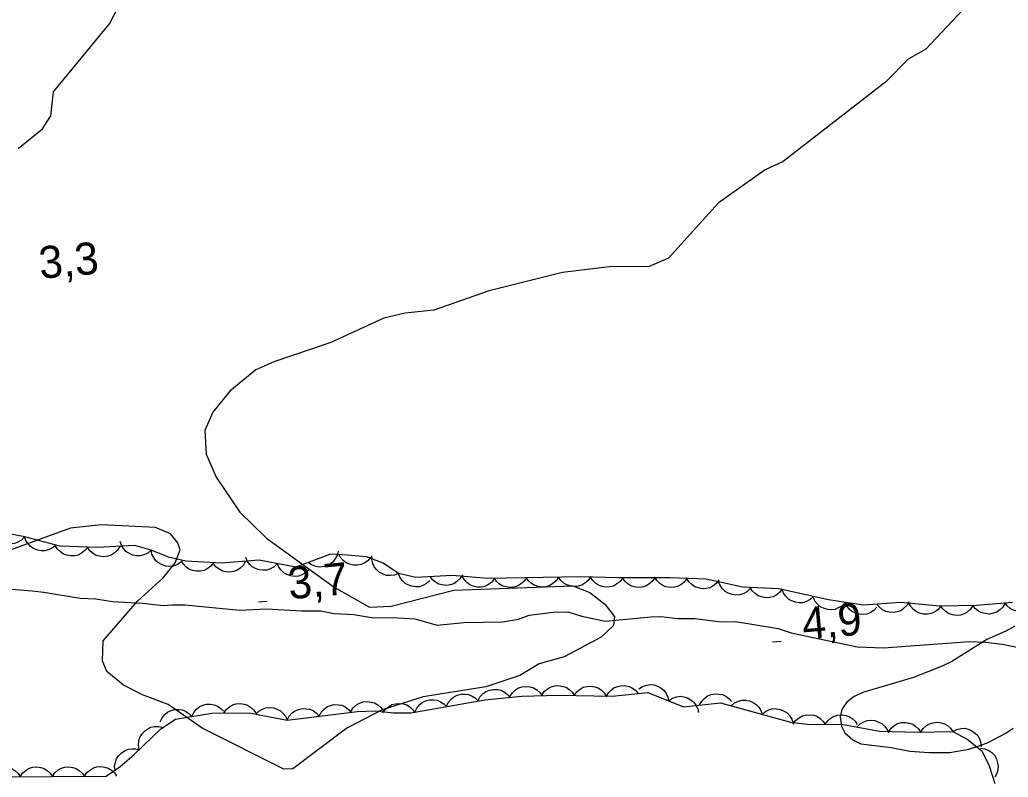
# Model space of a CAD drawing. Extents: x 336540 to 340074, y 5572036 to 5573747.
# Drawn here: x 337364.7 to 337457, y 5572616.7 to 5572687.6 of the extents above; entities that cross this region are included whole.
import ezdxf

# ---------------------------------------------------------------- set-up
doc = ezdxf.new("R2010")
doc.units = 0
for name, color, linetype in [('Niveau 2', 7, 'Continuous'), ('Niveau 22', 7, 'Continuous'), ('Niveau 3', 7, 'Continuous'), ('Niveau 44', 7, 'Continuous')]:
    doc.layers.add(name, color=color, linetype=linetype)

msp = doc.modelspace()

# ---------------------------------------------------------------- linework, layer by layer
at = {"layer": 'Niveau 2'}
for points in [[(337453.84, 5572689.63), (337449.35, 5572684.82), (337447.7, 5572683.89), (337445.6, 5572681.76), (337436.02, 5572674.3), (337434.35, 5572673.53), (337429.94, 5572670.42), (337425.31, 5572665.28), (337423.49, 5572664.5), (337419.75, 5572664.47), (337415.4, 5572663.93), (337408.55, 5572662.21), (337403.38, 5572660.42), (337400.69, 5572660.12), (337398.69, 5572659.67), (337393.74, 5572657.37), (337388.41, 5572655.59), (337386.75, 5572654.82), (337384.32, 5572652.82), (337382.72, 5572650.87), (337381.97, 5572649.14), (337382.09, 5572646.94), (337383.03, 5572644.78), (337385.25, 5572641.51), (337387.74, 5572639.09), (337394.07, 5572634.49), (337397.38, 5572632.63), (337399.39, 5572632.73), (337405.24, 5572634.22), (337416.38, 5572634.63), (337417.94, 5572634.02), (337419.37, 5572632.92), (337420.27, 5572631.77), (337420.15, 5572630.93), (337419.02, 5572629.84), (337415.54, 5572627.98), (337413.21, 5572627.34), (337411.4, 5572626.24), (337408.25, 5572625.2), (337402.39, 5572624.25), (337398.55, 5572623.02), (337395.25, 5572621.33), (337390.19, 5572617.51), (337389.35, 5572617.47), (337381.72, 5572621.31), (337378.56, 5572623.52), (337376.14, 5572624.43), (337374.39, 5572625.34), (337372.81, 5572626.63), (337372.43, 5572627.61), (337372.49, 5572629.48), (337375.69, 5572633.21), (337378.1, 5572635.38), (337379.22, 5572636.78), (337379.68, 5572637.99), (337379.47, 5572638.66), (337378.76, 5572639.48), (337377.36, 5572640.08), (337372.28, 5572640.33), (337369.41, 5572640.01), (337362.28, 5572637.44)], [(337364.55, 5572675.53), (337366.82, 5572677.36), (337367.6, 5572678.58), (337367.83, 5572680.82), (337373.07, 5572687.19), (337374.15, 5572689.28)], [(337457.67, 5572630.85), (337456.84, 5572630.38), (337455.05, 5572629.6), (337451.77, 5572627.55), (337450.88, 5572627.13), (337448.2, 5572626.06), (337443.55, 5572624.7), (337442.66, 5572624.29), (337441.94, 5572623.71), (337441.5, 5572623.07), (337441.35, 5572622.39), (337441.48, 5572621.5), (337441.78, 5572620.88), (337442.53, 5572620.22), (337443.27, 5572619.85), (337446.1, 5572619.52), (337447.86, 5572619.17), (337449.66, 5572619.04), (337451.58, 5572619.03), (337453.38, 5572619.36), (337454.33, 5572619.66), (337455.17, 5572619.97), (337456.84, 5572620.85), (337457.5, 5572621.32)]]:
    msp.add_lwpolyline(points, dxfattribs=at)
at = {"layer": 'Niveau 22'}
msp.add_lwpolyline([(337363.1, 5572634.38), (337365.85, 5572634.17), (337366.94, 5572634.05), (337370.32, 5572633.47), (337371.78, 5572633.42), (337373.34, 5572633.17), (337376.14, 5572633), (337378.13, 5572632.79), (337378.92, 5572632.86), (337380.11, 5572632.84), (337385.25, 5572632.36), (337387.75, 5572632.49), (337391.02, 5572632.3), (337392.83, 5572632.29), (337394.07, 5572632.04), (337395.91, 5572631.95), (337397.73, 5572631.63), (337399.56, 5572631.66), (337401.6, 5572631.54), (337403.7, 5572630.96), (337406.18, 5572631.19), (337409.78, 5572631.25), (337411.28, 5572631.52), (337412.29, 5572631.88), (337414.52, 5572632.17), (337415.9, 5572632.21), (337417.21, 5572631.79), (337419.39, 5572631.34), (337423.68, 5572631.74), (337424.58, 5572631.76), (337426.17, 5572631.57), (337427.76, 5572631.57), (337430.22, 5572631.25), (337431.56, 5572631.28), (337435.56, 5572630.65), (337436.78, 5572630.24), (337442.93, 5572628.93), (337445.38, 5572628.84), (337453.42, 5572629.41), (337454.95, 5572629.37), (337456.48, 5572629.16), (337458.99, 5572628.68)], dxfattribs=at)
at = {"layer": 'Niveau 3'}
for p, q in [((337387, 5572633.14), (337387.81, 5572633.21)), ((337435.03, 5572629.38), (337435.83, 5572629.45))]:
    msp.add_line(p, q, dxfattribs=at)
at = {"layer": 'Niveau 44'}
for points in [[(337365.14, 5572639.21), (337364.85, 5572638.91), (337364.49, 5572638.72), (337364.18, 5572638.6), (337363.83, 5572638.57), (337363.47, 5572638.61), (337363.11, 5572638.74), (337362.81, 5572638.88), (337362.56, 5572639.12), (337362.34, 5572639.42), (337362.19, 5572639.75)], [(337371.93, 5572638.22), (337368.42, 5572638.35), (337365.16, 5572639.21), (337363.51, 5572639.51)], [(337368.04, 5572638.45), (337367.73, 5572638.17), (337367.36, 5572638.01), (337367.04, 5572637.91), (337366.69, 5572637.91), (337366.33, 5572637.98), (337365.98, 5572638.13), (337365.69, 5572638.3), (337365.46, 5572638.56), (337365.26, 5572638.88), (337365.14, 5572639.21)], [(337371.03, 5572638.25), (337370.78, 5572637.92), (337370.46, 5572637.67), (337370.17, 5572637.51), (337369.82, 5572637.43), (337369.46, 5572637.42), (337369.08, 5572637.49), (337368.77, 5572637.59), (337368.48, 5572637.8), (337368.22, 5572638.06), (337368.03, 5572638.36)], [(337374.02, 5572638.32), (337373.81, 5572637.96), (337373.5, 5572637.69), (337373.23, 5572637.51), (337372.9, 5572637.4), (337372.53, 5572637.35), (337372.15, 5572637.4), (337371.83, 5572637.47), (337371.53, 5572637.65), (337371.24, 5572637.89), (337371.03, 5572638.18)], [(337457.45, 5572633.08), (337454.09, 5572632.79), (337450.64, 5572632.74), (337446.99, 5572633.08), (337443.52, 5572632.81), (337440.24, 5572633.31), (337435.62, 5572634.36), (337432.26, 5572634.51), (337428.83, 5572635.24), (337425.46, 5572635.37), (337420.57, 5572635.37), (337417.06, 5572635.47), (337408.41, 5572635.33), (337405.1, 5572635.6), (337401.7, 5572635.42), (337400.09, 5572635.78), (337398.63, 5572636.75), (337397.07, 5572637.34), (337395.32, 5572637.51), (337393.71, 5572637.59), (337390.47, 5572636.37), (337387.05, 5572637.04), (337383.55, 5572636.75), (337380.2, 5572636.94), (337378.59, 5572637.3), (337376.97, 5572637.95), (337375.43, 5572638.39), (337371.93, 5572638.22)], [(337376.96, 5572637.95), (337376.64, 5572637.68), (337376.27, 5572637.52), (337375.95, 5572637.44), (337375.6, 5572637.44), (337375.24, 5572637.51), (337374.89, 5572637.68), (337374.61, 5572637.85), (337374.38, 5572638.12), (337374.19, 5572638.43), (337374.08, 5572638.78)], [(337379.75, 5572636.84), (337379.4, 5572636.6), (337379.01, 5572636.48), (337378.69, 5572636.43), (337378.34, 5572636.47), (337377.98, 5572636.58), (337377.66, 5572636.78), (337377.4, 5572636.98), (337377.2, 5572637.27), (337377.04, 5572637.6), (337376.96, 5572637.95)], [(337388.75, 5572636.71), (337388.45, 5572636.41), (337388.09, 5572636.22), (337387.78, 5572636.11), (337387.43, 5572636.09), (337387.06, 5572636.12), (337386.7, 5572636.26), (337386.41, 5572636.41), (337386.16, 5572636.65), (337385.94, 5572636.95), (337385.8, 5572637.28)], [(337394.44, 5572637.87), (337394.34, 5572637.46), (337394.14, 5572637.11), (337393.94, 5572636.85), (337393.65, 5572636.64), (337393.32, 5572636.48), (337392.94, 5572636.41), (337392.62, 5572636.38), (337392.27, 5572636.46), (337391.93, 5572636.6), (337391.63, 5572636.81)], [(337397.48, 5572637.3), (337397.21, 5572636.98), (337396.87, 5572636.75), (337396.58, 5572636.61), (337396.23, 5572636.55), (337395.86, 5572636.56), (337395.49, 5572636.66), (337395.19, 5572636.78), (337394.91, 5572637), (337394.67, 5572637.27), (337394.49, 5572637.59)], [(337400.08, 5572635.79), (337399.7, 5572635.63), (337399.29, 5572635.59), (337398.96, 5572635.6), (337398.63, 5572635.71), (337398.3, 5572635.89), (337398.02, 5572636.15), (337397.81, 5572636.4), (337397.67, 5572636.72), (337397.59, 5572637.09), (337397.58, 5572637.45)], [(337382.79, 5572636.79), (337382.54, 5572636.46), (337382.21, 5572636.22), (337381.92, 5572636.07), (337381.57, 5572636), (337381.2, 5572635.99), (337380.83, 5572636.07), (337380.52, 5572636.18), (337380.24, 5572636.39), (337379.98, 5572636.65), (337379.8, 5572636.96)], [(337385.78, 5572636.94), (337385.58, 5572636.57), (337385.28, 5572636.29), (337385.02, 5572636.09), (337384.69, 5572635.98), (337384.32, 5572635.91), (337383.94, 5572635.95), (337383.62, 5572636.01), (337383.31, 5572636.18), (337383.02, 5572636.41), (337382.79, 5572636.69)], [(337391.69, 5572636.13), (337391.39, 5572635.84), (337391.04, 5572635.65), (337390.73, 5572635.53), (337390.37, 5572635.51), (337390.01, 5572635.55), (337389.65, 5572635.68), (337389.36, 5572635.83), (337389.11, 5572636.08), (337388.89, 5572636.38), (337388.75, 5572636.71)], [(337403.01, 5572635.13), (337402.7, 5572634.84), (337402.34, 5572634.66), (337402.03, 5572634.55), (337401.68, 5572634.54), (337401.31, 5572634.59), (337400.96, 5572634.73), (337400.67, 5572634.89), (337400.42, 5572635.14), (337400.21, 5572635.45), (337400.08, 5572635.78)], [(337406.04, 5572635.65), (337405.82, 5572635.29), (337405.52, 5572635.02), (337405.25, 5572634.83), (337404.91, 5572634.72), (337404.54, 5572634.67), (337404.16, 5572634.72), (337403.85, 5572634.79), (337403.54, 5572634.97), (337403.26, 5572635.2), (337403.04, 5572635.49)], [(337409.02, 5572635.28), (337408.76, 5572634.95), (337408.43, 5572634.72), (337408.13, 5572634.58), (337407.79, 5572634.51), (337407.42, 5572634.51), (337407.04, 5572634.61), (337406.74, 5572634.72), (337406.46, 5572634.94), (337406.21, 5572635.21), (337406.03, 5572635.52)], [(337412.02, 5572635.39), (337411.8, 5572635.04), (337411.48, 5572634.78), (337411.21, 5572634.6), (337410.87, 5572634.51), (337410.5, 5572634.47), (337410.12, 5572634.53), (337409.81, 5572634.61), (337409.51, 5572634.8), (337409.23, 5572635.05), (337409.03, 5572635.34)], [(337415.02, 5572635.44), (337414.8, 5572635.09), (337414.48, 5572634.83), (337414.21, 5572634.65), (337413.87, 5572634.55), (337413.5, 5572634.52), (337413.12, 5572634.57), (337412.8, 5572634.66), (337412.51, 5572634.85), (337412.23, 5572635.09), (337412.02, 5572635.39)], [(337418.02, 5572635.49), (337417.8, 5572635.14), (337417.48, 5572634.87), (337417.2, 5572634.7), (337416.87, 5572634.6), (337416.5, 5572634.56), (337416.12, 5572634.62), (337415.8, 5572634.71), (337415.51, 5572634.89), (337415.23, 5572635.14), (337415.02, 5572635.44)], [(337421.02, 5572635.36), (337420.78, 5572635.02), (337420.46, 5572634.77), (337420.17, 5572634.61), (337419.83, 5572634.53), (337419.46, 5572634.51), (337419.08, 5572634.58), (337418.77, 5572634.68), (337418.48, 5572634.88), (337418.22, 5572635.14), (337418.02, 5572635.44)], [(337427.02, 5572635.31), (337426.77, 5572634.97), (337426.45, 5572634.73), (337426.16, 5572634.57), (337425.82, 5572634.49), (337425.45, 5572634.47), (337425.07, 5572634.55), (337424.76, 5572634.65), (337424.48, 5572634.86), (337424.21, 5572635.12), (337424.02, 5572635.43)], [(337424.02, 5572635.37), (337423.79, 5572635.02), (337423.47, 5572634.77), (337423.19, 5572634.6), (337422.85, 5572634.51), (337422.48, 5572634.47), (337422.1, 5572634.54), (337421.79, 5572634.63), (337421.5, 5572634.82), (337421.22, 5572635.07), (337421.02, 5572635.37)], [(337430.02, 5572635.19), (337429.77, 5572634.86), (337429.45, 5572634.61), (337429.16, 5572634.45), (337428.82, 5572634.38), (337428.45, 5572634.36), (337428.07, 5572634.44), (337427.76, 5572634.54), (337427.47, 5572634.74), (337427.21, 5572635), (337427.02, 5572635.31)], [(337432.93, 5572634.37), (337432.63, 5572634.08), (337432.27, 5572633.89), (337431.95, 5572633.78), (337431.6, 5572633.77), (337431.24, 5572633.81), (337430.88, 5572633.95), (337430.59, 5572634.1), (337430.34, 5572634.36), (337430.13, 5572634.66), (337429.99, 5572634.99)], [(337435.94, 5572634.35), (337435.69, 5572634.01), (337435.36, 5572633.77), (337435.07, 5572633.61), (337434.73, 5572633.53), (337434.36, 5572633.52), (337433.99, 5572633.6), (337433.68, 5572633.7), (337433.39, 5572633.91), (337433.13, 5572634.17), (337432.94, 5572634.48)], [(337438.86, 5572633.62), (337438.55, 5572633.34), (337438.19, 5572633.16), (337437.87, 5572633.05), (337437.52, 5572633.04), (337437.16, 5572633.09), (337436.8, 5572633.24), (337436.52, 5572633.39), (337436.27, 5572633.65), (337436.06, 5572633.95), (337435.93, 5572634.29)], [(337441.8, 5572633.07), (337441.52, 5572632.76), (337441.17, 5572632.56), (337440.87, 5572632.43), (337440.52, 5572632.39), (337440.15, 5572632.42), (337439.78, 5572632.54), (337439.49, 5572632.67), (337439.22, 5572632.91), (337438.99, 5572633.2), (337438.84, 5572633.52)], [(337444.77, 5572632.62), (337444.49, 5572632.31), (337444.14, 5572632.11), (337443.83, 5572631.98), (337443.48, 5572631.94), (337443.11, 5572631.97), (337442.75, 5572632.09), (337442.45, 5572632.22), (337442.19, 5572632.46), (337441.96, 5572632.75), (337441.8, 5572633.07)], [(337447.77, 5572633.14), (337447.57, 5572632.78), (337447.27, 5572632.5), (337447, 5572632.3), (337446.67, 5572632.19), (337446.31, 5572632.13), (337445.92, 5572632.16), (337445.6, 5572632.23), (337445.3, 5572632.4), (337445.01, 5572632.63), (337444.78, 5572632.91)], [(337450.76, 5572632.73), (337450.49, 5572632.41), (337450.15, 5572632.18), (337449.86, 5572632.04), (337449.51, 5572631.98), (337449.14, 5572631.98), (337448.77, 5572632.08), (337448.47, 5572632.2), (337448.19, 5572632.42), (337447.94, 5572632.69), (337447.77, 5572633.01)], [(337453.76, 5572632.79), (337453.53, 5572632.44), (337453.22, 5572632.18), (337452.94, 5572632), (337452.6, 5572631.9), (337452.23, 5572631.87), (337451.85, 5572631.93), (337451.54, 5572632.01), (337451.24, 5572632.2), (337450.96, 5572632.45), (337450.76, 5572632.74)], [(337456.75, 5572633.02), (337456.54, 5572632.65), (337456.25, 5572632.37), (337455.99, 5572632.18), (337455.65, 5572632.06), (337455.29, 5572631.99), (337454.91, 5572632.03), (337454.59, 5572632.09), (337454.28, 5572632.25), (337453.99, 5572632.48), (337453.76, 5572632.76)], [(337459.74, 5572633.17), (337459.52, 5572632.82), (337459.22, 5572632.55), (337458.94, 5572632.37), (337458.61, 5572632.26), (337458.24, 5572632.22), (337457.86, 5572632.26), (337457.54, 5572632.34), (337457.24, 5572632.52), (337456.96, 5572632.76), (337456.75, 5572633.05)], [(337410.49, 5572624.28), (337410.72, 5572624.63), (337411.02, 5572624.9), (337411.3, 5572625.08), (337411.64, 5572625.18), (337412.01, 5572625.22), (337412.38, 5572625.17), (337412.7, 5572625.09), (337413, 5572624.9), (337413.28, 5572624.66), (337413.49, 5572624.37)], [(337413.49, 5572624.44), (337413.73, 5572624.78), (337414.05, 5572625.03), (337414.34, 5572625.2), (337414.68, 5572625.28), (337415.05, 5572625.3), (337415.42, 5572625.23), (337415.74, 5572625.14), (337416.03, 5572624.94), (337416.29, 5572624.68), (337416.49, 5572624.38)], [(337416.49, 5572624.38), (337416.73, 5572624.72), (337417.05, 5572624.97), (337417.34, 5572625.14), (337417.68, 5572625.22), (337418.05, 5572625.25), (337418.42, 5572625.17), (337418.74, 5572625.08), (337419.03, 5572624.88), (337419.29, 5572624.62), (337419.49, 5572624.32)], [(337419.49, 5572624.25), (337419.69, 5572624.62), (337419.98, 5572624.91), (337420.24, 5572625.11), (337420.57, 5572625.23), (337420.93, 5572625.3), (337421.31, 5572625.28), (337421.63, 5572625.23), (337421.95, 5572625.06), (337422.24, 5572624.84), (337422.48, 5572624.57)], [(337422.53, 5572624.99), (337422.88, 5572625.22), (337423.27, 5572625.34), (337423.59, 5572625.4), (337423.94, 5572625.36), (337424.29, 5572625.25), (337424.62, 5572625.05), (337424.88, 5572624.86), (337425.08, 5572624.57), (337425.24, 5572624.23), (337425.32, 5572623.88)], [(337362.52, 5572616.78), (337372.76, 5572616.83), (337374.06, 5572617.72), (337375.38, 5572618.86), (337377.86, 5572621.27), (337379.23, 5572622.16), (337382.62, 5572622.72), (337386.11, 5572622.74), (337389.66, 5572622.07), (337396.25, 5572622.89), (337397.88, 5572622.94), (337399.62, 5572622.75), (337401.22, 5572622.74), (337408.13, 5572623.97), (337411.59, 5572624.31), (337414.98, 5572624.41), (337420.04, 5572624.31), (337423.36, 5572624.66), (337426.72, 5572623.33), (337430.16, 5572623.69), (337436.71, 5572621.89), (337438.25, 5572621.69), (337441.63, 5572621.67), (337445.05, 5572621.03), (337448.55, 5572620.93), (337451.88, 5572621.02), (337453.22, 5572620.3), (337454.58, 5572619.2), (337455.27, 5572617.81), (337455.79, 5572616.13)], [(337404.56, 5572623.34), (337404.73, 5572623.72), (337405, 5572624.02), (337405.25, 5572624.24), (337405.57, 5572624.39), (337405.92, 5572624.49), (337406.31, 5572624.49), (337406.63, 5572624.46), (337406.95, 5572624.32), (337407.27, 5572624.12), (337407.52, 5572623.86)], [(337407.51, 5572623.91), (337407.71, 5572624.28), (337408, 5572624.56), (337408.26, 5572624.76), (337408.59, 5572624.88), (337408.96, 5572624.95), (337409.34, 5572624.92), (337409.66, 5572624.87), (337409.97, 5572624.7), (337410.27, 5572624.48), (337410.5, 5572624.2)], [(337425.32, 5572623.88), (337425.67, 5572624.12), (337426.06, 5572624.24), (337426.38, 5572624.3), (337426.73, 5572624.26), (337427.08, 5572624.15), (337427.41, 5572623.95), (337427.67, 5572623.75), (337427.87, 5572623.46), (337428.03, 5572623.13), (337428.11, 5572622.78)], [(337428.21, 5572623.49), (337428.41, 5572623.85), (337428.69, 5572624.14), (337428.96, 5572624.34), (337429.28, 5572624.47), (337429.65, 5572624.54), (337430.03, 5572624.51), (337430.35, 5572624.46), (337430.66, 5572624.3), (337430.96, 5572624.07), (337431.19, 5572623.8)], [(337380.77, 5572622.41), (337380.94, 5572622.79), (337381.21, 5572623.1), (337381.46, 5572623.31), (337381.78, 5572623.46), (337382.14, 5572623.55), (337382.52, 5572623.55), (337382.85, 5572623.51), (337383.17, 5572623.37), (337383.48, 5572623.16), (337383.73, 5572622.9)], [(337383.74, 5572622.73), (337383.97, 5572623.07), (337384.29, 5572623.33), (337384.57, 5572623.51), (337384.91, 5572623.6), (337385.28, 5572623.63), (337385.65, 5572623.57), (337385.97, 5572623.48), (337386.26, 5572623.29), (337386.54, 5572623.04), (337386.74, 5572622.74)], [(337392.66, 5572622.44), (337392.85, 5572622.82), (337393.13, 5572623.11), (337393.39, 5572623.31), (337393.71, 5572623.44), (337394.07, 5572623.52), (337394.46, 5572623.51), (337394.78, 5572623.46), (337395.09, 5572623.3), (337395.4, 5572623.08), (337395.63, 5572622.81)], [(337395.63, 5572622.87), (337395.85, 5572623.22), (337396.16, 5572623.49), (337396.44, 5572623.67), (337396.77, 5572623.77), (337397.14, 5572623.81), (337397.52, 5572623.76), (337397.84, 5572623.68), (337398.14, 5572623.5), (337398.42, 5572623.25), (337398.63, 5572622.96)], [(337398.62, 5572622.76), (337398.85, 5572623.1), (337399.17, 5572623.35), (337399.45, 5572623.53), (337399.79, 5572623.61), (337400.16, 5572623.64), (337400.54, 5572623.58), (337400.85, 5572623.49), (337401.15, 5572623.29), (337401.42, 5572623.04), (337401.62, 5572622.74)], [(337401.61, 5572622.81), (337401.78, 5572623.19), (337402.05, 5572623.5), (337402.29, 5572623.72), (337402.61, 5572623.87), (337402.97, 5572623.96), (337403.35, 5572623.96), (337403.68, 5572623.93), (337404, 5572623.79), (337404.31, 5572623.59), (337404.56, 5572623.34)], [(337431.16, 5572623.41), (337431.48, 5572623.69), (337431.85, 5572623.85), (337432.17, 5572623.94), (337432.52, 5572623.94), (337432.88, 5572623.87), (337433.23, 5572623.71), (337433.51, 5572623.54), (337433.74, 5572623.28), (337433.94, 5572622.96), (337434.05, 5572622.62)], [(337377.81, 5572621.92), (337377.98, 5572622.3), (337378.25, 5572622.61), (337378.5, 5572622.82), (337378.82, 5572622.97), (337379.18, 5572623.06), (337379.56, 5572623.06), (337379.89, 5572623.02), (337380.21, 5572622.88), (337380.52, 5572622.67), (337380.77, 5572622.41)], [(337386.73, 5572622.62), (337387.02, 5572622.92), (337387.38, 5572623.11), (337387.69, 5572623.23), (337388.04, 5572623.25), (337388.41, 5572623.22), (337388.77, 5572623.08), (337389.06, 5572622.94), (337389.31, 5572622.69), (337389.54, 5572622.4), (337389.68, 5572622.07)], [(337389.68, 5572622.07), (337389.87, 5572622.44), (337390.15, 5572622.74), (337390.41, 5572622.94), (337390.74, 5572623.07), (337391.1, 5572623.15), (337391.48, 5572623.13), (337391.8, 5572623.09), (337392.12, 5572622.93), (337392.42, 5572622.71), (337392.66, 5572622.44)], [(337434.05, 5572622.62), (337434.37, 5572622.89), (337434.74, 5572623.05), (337435.06, 5572623.15), (337435.41, 5572623.14), (337435.78, 5572623.08), (337436.12, 5572622.91), (337436.4, 5572622.75), (337436.64, 5572622.48), (337436.83, 5572622.17), (337436.95, 5572621.82)], [(337436.94, 5572621.7), (337437.18, 5572622.04), (337437.5, 5572622.3), (337437.78, 5572622.47), (337438.12, 5572622.55), (337438.49, 5572622.58), (337438.87, 5572622.52), (337439.18, 5572622.43), (337439.47, 5572622.23), (337439.74, 5572621.98), (337439.94, 5572621.68)], [(337439.94, 5572621.68), (337440.18, 5572622.02), (337440.5, 5572622.28), (337440.78, 5572622.45), (337441.12, 5572622.54), (337441.49, 5572622.57), (337441.87, 5572622.5), (337442.18, 5572622.41), (337442.47, 5572622.22), (337442.74, 5572621.96), (337442.94, 5572621.66)], [(337442.92, 5572621.43), (337443.21, 5572621.73), (337443.57, 5572621.92), (337443.88, 5572622.04), (337444.23, 5572622.06), (337444.6, 5572622.03), (337444.96, 5572621.89), (337445.25, 5572621.75), (337445.5, 5572621.5), (337445.73, 5572621.21), (337445.87, 5572620.88)], [(337445.88, 5572621.01), (337446.13, 5572621.35), (337446.45, 5572621.59), (337446.74, 5572621.76), (337447.08, 5572621.84), (337447.45, 5572621.86), (337447.82, 5572621.78), (337448.14, 5572621.69), (337448.42, 5572621.48), (337448.69, 5572621.22), (337448.88, 5572620.92)], [(337448.88, 5572620.94), (337449.11, 5572621.29), (337449.42, 5572621.56), (337449.69, 5572621.74), (337450.03, 5572621.83), (337450.4, 5572621.88), (337450.78, 5572621.82), (337451.09, 5572621.74), (337451.39, 5572621.56), (337451.67, 5572621.31), (337451.88, 5572621.02)], [(337375.85, 5572619.31), (337375.77, 5572619.72), (337375.82, 5572620.13), (337375.9, 5572620.45), (337376.08, 5572620.75), (337376.33, 5572621.03), (337376.64, 5572621.25), (337376.93, 5572621.4), (337377.27, 5572621.47), (337377.64, 5572621.48), (337378, 5572621.4)], [(337451.88, 5572621.02), (337452.25, 5572621.21), (337452.65, 5572621.29), (337452.98, 5572621.31), (337453.32, 5572621.23), (337453.66, 5572621.08), (337453.96, 5572620.84), (337454.2, 5572620.62), (337454.37, 5572620.31), (337454.49, 5572619.96), (337454.52, 5572619.6)], [(337373.6, 5572617.32), (337373.55, 5572617.74), (337373.62, 5572618.14), (337373.72, 5572618.45), (337373.92, 5572618.74), (337374.18, 5572619.01), (337374.51, 5572619.21), (337374.8, 5572619.35), (337375.15, 5572619.39), (337375.52, 5572619.38), (337375.87, 5572619.28)], [(337454.46, 5572619.44), (337454.87, 5572619.39), (337455.24, 5572619.22), (337455.52, 5572619.04), (337455.76, 5572618.78), (337455.95, 5572618.46), (337456.06, 5572618.09), (337456.12, 5572617.77), (337456.08, 5572617.42), (337455.97, 5572617.07), (337455.79, 5572616.75)], [(337361.73, 5572616.78), (337361.96, 5572617.12), (337362.28, 5572617.38), (337362.56, 5572617.55), (337362.9, 5572617.65), (337363.26, 5572617.68), (337363.64, 5572617.62), (337363.96, 5572617.53), (337364.25, 5572617.34), (337364.53, 5572617.09), (337364.73, 5572616.79)], [(337364.73, 5572616.79), (337364.96, 5572617.14), (337365.28, 5572617.4), (337365.56, 5572617.57), (337365.9, 5572617.66), (337366.26, 5572617.69), (337366.64, 5572617.63), (337366.96, 5572617.55), (337367.25, 5572617.35), (337367.53, 5572617.1), (337367.73, 5572616.81)], [(337367.73, 5572616.81), (337367.96, 5572617.15), (337368.28, 5572617.41), (337368.56, 5572617.58), (337368.9, 5572617.68), (337369.26, 5572617.71), (337369.64, 5572617.65), (337369.96, 5572617.56), (337370.25, 5572617.37), (337370.53, 5572617.12), (337370.73, 5572616.82)], [(337370.73, 5572616.82), (337370.96, 5572617.17), (337371.28, 5572617.42), (337371.56, 5572617.6), (337371.9, 5572617.69), (337372.26, 5572617.72), (337372.64, 5572617.66), (337372.96, 5572617.57), (337373.25, 5572617.38), (337373.53, 5572617.13), (337373.73, 5572616.83)]]:
    msp.add_lwpolyline(points, dxfattribs=at)

# ---------------------------------------------------------------- texts
at = {"layer": 'Niveau 3'}
for s, p in [('3,3    ', (337366.6, 5572663.34)), ('3,7    ', (337389.88, 5572633.37)), ('4,9    ', (337437.91, 5572629.59))]:
    msp.add_text(s, height=2.9999, rotation=5.04747, dxfattribs=at).set_placement(p)

doc.saveas('drawing.dxf')
